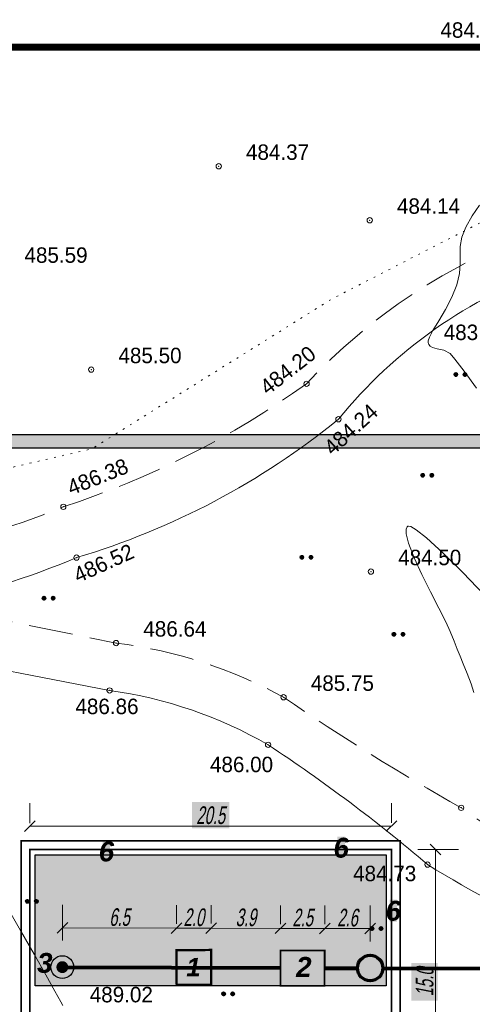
# Model space of a CAD drawing. Extents: x -516234 to 73329, y -4499813 to 47259.
# Tile 307 of 316: x 29582 to 29608, y 37010 to 37066. Entities that reach past the tile are written whole.
import ezdxf

# ---------------------------------------------------------------- set-up
doc = ezdxf.new("R2010")
doc.units = 0
doc.header["$LTSCALE"] = 0.5
doc.header["$MEASUREMENT"] = 0
doc.header["$PDMODE"] = 32
doc.header["$PDSIZE"] = 0.3
for name, pattern in [('Auto_Soil_Left_Line_m1', [7, 5, -2]), ('ДОРОГИ_ГРУНТ', [7, 5, -2]), ('РА_КОНТУРЫ', [1.5, 0, -1.5])]:
    doc.linetypes.add(name, pattern=pattern)
for name, color, linetype in [('(004) Точки рельефа', 7, 'Continuous'), ('(007) Здания', 7, 'Continuous'), ('(025) Дорога', 7, 'Continuous'), ('(031) Горизонтали', 42, 'Continuous'), ('(036) Растительность', 7, 'Continuous'), ('(037) Контуры', 7, 'Continuous'), ('7_газон', 7, 'Continuous'), ('ЦММ.Точки.Рельефные.Усл.знаки', 7, 'Continuous'), ('экспликация', 7, 'Continuous')]:
    doc.layers.add(name, color=color, linetype=linetype)
doc.layers.add('(032) Горизонтали утолщенные', color=32, linetype='Continuous', lineweight=30)
doc.layers.add('.', color=7, linetype='Continuous', lineweight=15)
doc.styles.add('D-431', font='d431.ttf')
doc.styles.add('ESKD1', font='arial.ttf', dxfattribs={"width": 0.6, "oblique": 11})
doc.styles.get("Standard").update_dxf_attribs({"font": 'times.ttf'})
doc.linetypes.add('ограждение2', pattern='A,0.25,-0.1,[132,ltypeshp.shx,S=0.1,R=0,X=-0.1,Y=0],-0.1,1', length=1.45)
doc.dimstyles.new('GENPLAN', dxfattribs={"dimtxt": 1, "dimasz": 0.6, "dimexe": 1.3, "dimexo": 1.5, "dimgap": 0.1, "dimtad": 1, "dimdec": 1, "dimzin": 0, "dimdsep": 46, "dimtxsty": 'ESKD1', "dimblk1": 'OBLIQUE', "dimblk2": 'OBLIQUE', "dimsah": 1, "dimcen": -2, "dimclrt": 1, "dimadec": 0, "dimazin": 0, "dimtfac": 0.75, "dimtdec": 1, "dimtix": 1, "dimtmove": 0, "dimatfit": 3, "dimfxl": 1, "dimtvp": 1.2, "dimtfill": 2, "dimtfillclr": 2, "dimlwd": 5, "dimlwe": 5, "dimarcsym": 0})

# ---------------------------------------------------------------- blocks, each defined once
blk = doc.blocks.new('9633')
at = {"layer": '(031) Горизонтали', "color": 42, "linetype": 'Continuous', "lineweight": 0}
blk.add_lwpolyline([(28615.03, 37015.679), (28615.874, 37014.227), (28616.644, 37012.884), (28617.305, 37011.717), (28617.821, 37010.797), (28618.158, 37010.193), (28618.279, 37009.975)], dxfattribs=at)
at = {"layer": '(004) Точки рельефа', "lineweight": 0, "style": 'D-431'}
for s, p in [('484.25', (28639.677, 37064.786)), ('484.37', (28628.653, 37057.871)), ('484.14', (28637.213, 37054.816)), ('485.59', (28616.095, 37052.04)), ('483.86', (28639.864, 37047.666)), ('485.50', (28621.423, 37046.356)), ('484.50', (28637.282, 37034.916)), ('486.64', (28622.834, 37030.87)), ('485.75', (28632.329, 37027.798)), ('486.86', (28618.984, 37026.481)), ('486.00', (28626.613, 37023.193)), ('484.73', (28634.726, 37017.019)), ('489.02', (28619.796, 37010.158))]:
    blk.add_text(s, height=0.875, dxfattribs=at).set_placement(p)
for s, rotation, p in [('484.20', 38.0101, (28629.885, 37044.512)), ('484.24', 42.1597, (28633.568, 37041.083)), ('486.38', 21.6853, (28618.744, 37038.859)), ('486.52', 24.3038, (28619.135, 37033.894))]:
    blk.add_text(s, height=0.875, rotation=rotation, dxfattribs=at).set_placement(p)
blk = doc.blocks.new('345')
at = {"color": 6, "lineweight": 30}
for points, elevation in [([(22762368.857, 521682.931), (22762369.345, 521681.885)], -419.664), ([(22762353.092, 521674.157), (22762370.008, 521682.192)], -419.664), ([(22762366.188, 521681.683), (22762366.676, 521680.636)], -419.664), ([(22762367.777, 521681.827), (22762368.047, 521681.247)], -419.664), ([(22762363.518, 521680.434), (22762364.007, 521679.388)], -419.664), ([(22762365.108, 521680.579), (22762365.378, 521679.998)], -419.664), ([(22762362.439, 521679.33), (22762362.709, 521678.75)], -419.664), ([(22762360.861, 521679.162), (22762361.349, 521678.116)], -419.664), ([(22762358.12, 521677.853), (22762358.608, 521676.806)], -839.328), ([(22762359.698, 521678.021), (22762359.968, 521677.44)], -839.328), ([(22762356.84, 521676.651), (22762357.11, 521676.07)], -419.664), ([(22762355.262, 521676.482), (22762355.751, 521675.436)], -419.664), ([(22762354.288, 521675.429), (22762354.558, 521674.849)], -419.664)]:
    blk.add_lwpolyline(points, dxfattribs=dict(at, elevation=elevation))
blk = doc.blocks.new('*X71')
at = {"color": 0}
for p, q in [((1.8, 2.04), (2.2, 2.04)), ((1.8, 2.03), (2.2, 2.03)), ((1.8, 2.02), (2.2, 2.02)), ((1.8, 2.01), (2.2, 2.01)), ((1.8, 2), (2.2, 2)), ((1.8, 1.99), (2.2, 1.99)), ((1.8, 1.98), (2.2, 1.98)), ((1.8, 1.97), (2.2, 1.97)), ((1.8, 1.96), (2.2, 1.96)), ((1.81, 2.07), (2.19, 2.07)), ((1.81, 2.06), (2.19, 2.06)), ((1.81, 2.05), (2.19, 2.05)), ((1.81, 1.95), (2.19, 1.95)), ((1.81, 1.94), (2.19, 1.94)), ((1.81, 1.93), (2.19, 1.93)), ((1.82, 2.09), (2.18, 2.09)), ((1.82, 2.08), (2.18, 2.08)), ((1.82, 1.92), (2.18, 1.92)), ((1.82, 1.91), (2.18, 1.91)), ((1.83, 2.11), (2.17, 2.11)), ((1.83, 2.1), (2.17, 2.1)), ((1.83, 1.9), (2.17, 1.9)), ((1.83, 1.89), (2.17, 1.89)), ((1.84, 2.12), (2.16, 2.12)), ((1.84, 1.88), (2.16, 1.88)), ((1.85, 2.13), (2.15, 2.13)), ((1.85, 1.87), (2.15, 1.87)), ((1.86, 2.14), (2.14, 2.14)), ((1.86, 1.86), (2.14, 1.86)), ((1.87, 2.15), (2.13, 2.15)), ((1.87, 1.85), (2.13, 1.85)), ((1.88, 2.16), (2.12, 2.16)), ((1.88, 1.84), (2.12, 1.84)), ((1.9, 2.17), (2.11, 2.17)), ((1.9, 1.83), (2.11, 1.83)), ((1.91, 2.18), (2.09, 2.18)), ((1.91, 1.82), (2.09, 1.82)), ((1.94, 2.19), (2.06, 2.19)), ((1.94, 1.81), (2.06, 1.81))]:
    blk.add_line(p, q, dxfattribs=at)
blk = doc.blocks.new('I04100')
blk.add_circle((0, 0), 0.2)
blk.add_blockref('*X71', (-2, -2))
blk = doc.blocks.new('BLOCK_2_17_3')
at = {"layer": 'ЦММ.Точки.Рельефные.Усл.знаки'}
blk.add_hatch(color=256, dxfattribs=at).paths.add_polyline_path([(0, 20), (-2, 19.9), (-4, 19.6), (-5.9, 19.1), (-7.8, 18.4), (-9.5, 17.6), (-11.2, 16.6), (-12.7, 15.4), (-14.1, 14.1), (-15.4, 12.7), (-16.6, 11.2), (-17.6, 9.5), (-18.4, 7.8), (-19.1, 5.9), (-19.6, 4), (-19.9, 2), (-20, 0), (-20, 0), (-19.9, -2), (-19.6, -4), (-19.1, -5.9), (-18.4, -7.8), (-17.6, -9.5), (-16.6, -11.2), (-15.4, -12.7), (-14.1, -14.1), (-12.7, -15.4), (-11.2, -16.6), (-9.5, -17.6), (-7.8, -18.4), (-5.9, -19.1), (-4, -19.6), (-2, -19.9), (0, -20), (0, -20), (2, -19.9), (4, -19.6), (5.9, -19.1), (7.8, -18.4), (9.5, -17.6), (11.2, -16.6), (12.7, -15.4), (14.1, -14.1), (15.4, -12.7), (16.6, -11.2), (17.6, -9.5), (18.4, -7.8), (19.1, -5.9), (19.6, -4), (19.9, -2), (20, 0), (20, 0), (19.9, 2), (19.6, 4), (19.1, 5.9), (18.4, 7.8), (17.6, 9.5), (16.6, 11.2), (15.4, 12.7), (14.1, 14.1), (12.7, 15.4), (11.2, 16.6), (9.5, 17.6), (7.8, 18.4), (5.9, 19.1), (4, 19.6), (2, 19.9), (0, 20)])
blk = doc.blocks.new('BLOCK_2_13_13')
at = {"layer": 'ЦММ.Точки.Рельефные.Усл.знаки', "true_color": 0xffffff}
blk.add_hatch(color=7, dxfattribs=at).paths.add_polyline_path([(-15, 15), (15, 15), (15, -15), (-15, -15)])
at = {"layer": 'ЦММ.Точки.Рельефные.Усл.знаки', "true_color": 0x008000}
blk.add_hatch(color=96, dxfattribs=at).paths.add_polyline_path([(0, 7), (-0.72, 6.96), (-1.41, 6.86), (-2.08, 6.69), (-2.72, 6.45), (-3.34, 6.16), (-3.91, 5.8), (-4.45, 5.4), (-4.95, 4.95), (-5.4, 4.45), (-5.8, 3.91), (-6.16, 3.34), (-6.45, 2.72), (-6.69, 2.08), (-6.86, 1.41), (-6.96, 0.72), (-7, 0), (-7, 0), (-6.96, -0.72), (-6.86, -1.41), (-6.69, -2.08), (-6.45, -2.72), (-6.16, -3.34), (-5.8, -3.91), (-5.4, -4.45), (-4.95, -4.95), (-4.45, -5.4), (-3.91, -5.8), (-3.34, -6.16), (-2.72, -6.45), (-2.08, -6.69), (-1.41, -6.86), (-0.72, -6.96), (0, -7), (0, -7), (0.72, -6.96), (1.41, -6.86), (2.08, -6.69), (2.72, -6.45), (3.34, -6.16), (3.91, -5.8), (4.45, -5.4), (4.95, -4.95), (5.4, -4.45), (5.8, -3.91), (6.16, -3.34), (6.45, -2.72), (6.69, -2.08), (6.86, -1.41), (6.96, -0.72), (7, 0), (7, 0), (6.96, 0.72), (6.86, 1.41), (6.69, 2.08), (6.45, 2.72), (6.16, 3.34), (5.8, 3.91), (5.4, 4.45), (4.95, 4.95), (4.45, 5.4), (3.91, 5.8), (3.34, 6.16), (2.72, 6.45), (2.08, 6.69), (1.41, 6.86), (0.72, 6.96), (0, 7)])
at = {"layer": 'ЦММ.Точки.Рельефные.Усл.знаки', "color": 0, "const_width": 2}
blk.add_lwpolyline([(-15, 15), (15, 15), (15, -15), (-15, -15)], close=True, dxfattribs=at)
blk = doc.blocks.new('_Oblique')
at = {"color": 0, "linetype": 'ByBlock', "lineweight": -2}
blk.add_line((-0.5, -0.5), (0.5, 0.5), dxfattribs=at)
blk = doc.blocks.new('*D877')
at = {"layer": '(007) Здания', "color": 0, "lineweight": 5, "transparency": 16777216}
for p, q in [((29597.013, 37014.594), (29597.015, 37015.649)), ((29599.513, 37014.588), (29599.515, 37015.643)), ((29597.012, 37014.349), (29599.512, 37014.343))]:
    blk.add_line(p, q, dxfattribs=at)
at = {"layer": 'Defpoints', "color": 0, "transparency": 16777216}
for p in [(29599.512, 37014.343), (29597.009, 37013.094), (29599.509, 37013.088)]:
    blk.add_point(p, dxfattribs=at)
at = {"layer": '(007) Здания', "color": 0, "lineweight": 5, "transparency": 16777216, "xscale": 0.6, "yscale": 0.6, "zscale": 0.6}
for p, rotation in [((29597.012, 37014.349), 179.8700549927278), ((29599.512, 37014.343), 359.8700549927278)]:
    blk.add_blockref('_Oblique', p, dxfattribs=dict(at, rotation=rotation))
at = {"layer": '(007) Здания', "color": 1, "transparency": 16777216, "insert": (29598.264, 37014.956), "char_height": 1, "attachment_point": 5, "rotation": 359.8701, "style": 'ESKD1', "bg_fill": 1, "box_fill_scale": 1.25, "bg_fill_color": 2, "bg_fill_transparency": 0}
blk.add_mtext('2.5', dxfattribs=at)
blk = doc.blocks.new('*D878')
at = {"layer": '(007) Здания', "color": 0, "lineweight": 5, "transparency": 16777216}
for p, q in [((29599.513, 37014.588), (29599.515, 37015.643)), ((29602.091, 37013.6), (29602.096, 37015.637)), ((29599.512, 37014.343), (29602.093, 37014.337))]:
    blk.add_line(p, q, dxfattribs=at)
at = {"layer": 'Defpoints', "color": 0, "transparency": 16777216}
for p in [(29602.093, 37014.337), (29599.509, 37013.088), (29602.088, 37012.1)]:
    blk.add_point(p, dxfattribs=at)
at = {"layer": '(007) Здания', "color": 0, "lineweight": 5, "transparency": 16777216, "xscale": 0.6, "yscale": 0.6, "zscale": 0.6}
for p, rotation in [((29599.512, 37014.343), 179.8700549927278), ((29602.093, 37014.337), 359.8700549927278)]:
    blk.add_blockref('_Oblique', p, dxfattribs=dict(at, rotation=rotation))
at = {"layer": '(007) Здания', "color": 1, "transparency": 16777216, "insert": (29600.804, 37014.951), "char_height": 1, "attachment_point": 5, "rotation": 359.8701, "style": 'ESKD1', "bg_fill": 1, "box_fill_scale": 1.25, "bg_fill_color": 2, "bg_fill_transparency": 0}
blk.add_mtext('2.6', dxfattribs=at)
blk = doc.blocks.new('*D879')
at = {"layer": '(007) Здания', "color": 0, "lineweight": 5, "transparency": 16777216}
for p, q in [((29593.073, 37014.624), (29593.076, 37015.658)), ((29597.013, 37014.594), (29597.015, 37015.649)), ((29597.012, 37014.349), (29593.073, 37014.358))]:
    blk.add_line(p, q, dxfattribs=at)
at = {"layer": 'Defpoints', "color": 0, "transparency": 16777216}
for p in [(29593.073, 37014.358), (29593.07, 37013.124), (29597.009, 37013.094)]:
    blk.add_point(p, dxfattribs=at)
at = {"layer": '(007) Здания', "color": 0, "lineweight": 5, "transparency": 16777216, "xscale": 0.6, "yscale": 0.6, "zscale": 0.6}
for p, rotation in [((29593.073, 37014.358), 179.8700549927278), ((29597.012, 37014.349), 359.8700549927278)]:
    blk.add_blockref('_Oblique', p, dxfattribs=dict(at, rotation=rotation))
at = {"layer": '(007) Здания', "color": 1, "transparency": 16777216, "insert": (29595.044, 37014.964), "char_height": 1, "attachment_point": 5, "rotation": 359.8701, "style": 'ESKD1', "bg_fill": 1, "box_fill_scale": 1.25, "bg_fill_color": 2, "bg_fill_transparency": 0}
blk.add_mtext('3.9', dxfattribs=at)
blk = doc.blocks.new('*D880')
at = {"layer": '(007) Здания', "color": 0, "lineweight": 5, "transparency": 16777216}
for p, q in [((29591.109, 37014.611), (29591.111, 37015.662)), ((29593.073, 37014.624), (29593.076, 37015.658)), ((29593.073, 37014.358), (29591.108, 37014.362))]:
    blk.add_line(p, q, dxfattribs=at)
at = {"layer": 'Defpoints', "color": 0, "transparency": 16777216}
for p in [(29591.108, 37014.362), (29591.105, 37013.111), (29593.07, 37013.124)]:
    blk.add_point(p, dxfattribs=at)
at = {"layer": '(007) Здания', "color": 0, "lineweight": 5, "transparency": 16777216, "xscale": 0.6, "yscale": 0.6, "zscale": 0.6}
for p, rotation in [((29591.108, 37014.362), 179.8700549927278), ((29593.073, 37014.358), 359.8700549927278)]:
    blk.add_blockref('_Oblique', p, dxfattribs=dict(at, rotation=rotation))
at = {"layer": '(007) Здания', "color": 1, "transparency": 16777216, "insert": (29592.092, 37014.97), "char_height": 1, "attachment_point": 5, "rotation": 359.8701, "style": 'ESKD1', "bg_fill": 1, "box_fill_scale": 1.25, "bg_fill_color": 2, "bg_fill_transparency": 0}
blk.add_mtext('2.0', dxfattribs=at)
blk = doc.blocks.new('*D881')
at = {"layer": '(007) Здания', "color": 0, "lineweight": 5, "transparency": 16777216}
for p, q in [((29584.648, 37013.655), (29584.653, 37015.677)), ((29591.109, 37014.611), (29591.111, 37015.662)), ((29591.108, 37014.362), (29584.65, 37014.377))]:
    blk.add_line(p, q, dxfattribs=at)
at = {"layer": 'Defpoints', "color": 0, "transparency": 16777216}
for p in [(29584.65, 37014.377), (29591.105, 37013.111), (29584.645, 37012.155)]:
    blk.add_point(p, dxfattribs=at)
at = {"layer": '(007) Здания', "color": 0, "lineweight": 5, "transparency": 16777216, "xscale": 0.6, "yscale": 0.6, "zscale": 0.6}
for p, rotation in [((29584.65, 37014.377), 179.8700549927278), ((29591.108, 37014.362), 359.8700549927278)]:
    blk.add_blockref('_Oblique', p, dxfattribs=dict(at, rotation=rotation))
at = {"layer": '(007) Здания', "color": 1, "transparency": 16777216, "insert": (29587.88, 37014.98), "char_height": 1, "attachment_point": 5, "rotation": 359.8701, "style": 'ESKD1', "bg_fill": 1, "box_fill_scale": 1.25, "bg_fill_color": 2, "bg_fill_transparency": 0}
blk.add_mtext('6.5', dxfattribs=at)
blk = doc.blocks.new('*D883')
at = {"layer": '(007) Здания', "color": 0, "lineweight": 5, "transparency": 16777216}
for p, q in [((29581.3, 37018.811), (29579.15, 37018.811)), ((29580.45, 37003.818), (29580.45, 37018.811)), ((29581.3, 37003.818), (29579.15, 37003.818))]:
    blk.add_line(p, q, dxfattribs=at)
at = {"layer": 'Defpoints', "color": 0, "transparency": 16777216}
for p in [(29580.45, 37018.811), (29582.8, 37018.811), (29582.8, 37003.818)]:
    blk.add_point(p, dxfattribs=at)
at = {"layer": '(007) Здания', "color": 0, "lineweight": 5, "transparency": 16777216, "xscale": 0.6, "yscale": 0.6, "zscale": 0.6}
for p, rotation in [((29580.45, 37018.811), 90), ((29580.45, 37003.818), 270)]:
    blk.add_blockref('_Oblique', p, dxfattribs=dict(at, rotation=rotation))
at = {"layer": '(007) Здания', "color": 1, "transparency": 16777216, "insert": (29579.839, 37011.315), "char_height": 1, "attachment_point": 5, "rotation": 90, "style": 'ESKD1', "bg_fill": 1, "box_fill_scale": 1.25, "bg_fill_color": 2, "bg_fill_transparency": 0}
blk.add_mtext('15.0', dxfattribs=at)
blk = doc.blocks.new('*D884')
at = {"layer": '(007) Здания', "color": 0, "lineweight": 5, "transparency": 16777216}
for p, q in [((29582.8, 37020.311), (29582.799, 37021.436)), ((29603.295, 37020.318), (29603.295, 37021.443)), ((29582.8, 37020.136), (29603.295, 37020.143))]:
    blk.add_line(p, q, dxfattribs=at)
at = {"layer": 'Defpoints', "color": 0, "transparency": 16777216}
for p in [(29603.295, 37020.143), (29582.8, 37018.811), (29603.296, 37018.818)]:
    blk.add_point(p, dxfattribs=at)
at = {"layer": '(007) Здания', "color": 0, "lineweight": 5, "transparency": 16777216, "xscale": 0.6, "yscale": 0.6, "zscale": 0.6}
for p, rotation in [((29582.8, 37020.136), 180.0194785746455), ((29603.295, 37020.143), 0.01947857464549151)]:
    blk.add_blockref('_Oblique', p, dxfattribs=dict(at, rotation=rotation))
at = {"layer": '(007) Здания', "color": 1, "transparency": 16777216, "insert": (29593.047, 37020.75), "char_height": 1, "attachment_point": 5, "rotation": 0.0195, "style": 'ESKD1', "bg_fill": 1, "box_fill_scale": 1.25, "bg_fill_color": 2, "bg_fill_transparency": 0}
blk.add_mtext('20.5', dxfattribs=at)
blk = doc.blocks.new('*D885')
at = {"layer": '(007) Здания', "color": 0, "lineweight": 5, "transparency": 16777216}
for p, q in [((29604.796, 37018.811), (29607.092, 37018.811)), ((29605.792, 37018.811), (29605.792, 37003.818)), ((29604.796, 37003.818), (29607.092, 37003.818))]:
    blk.add_line(p, q, dxfattribs=at)
at = {"layer": 'Defpoints', "color": 0, "transparency": 16777216}
for p in [(29603.296, 37018.811), (29603.296, 37003.818), (29605.792, 37003.818)]:
    blk.add_point(p, dxfattribs=at)
at = {"layer": '(007) Здания', "color": 0, "lineweight": 5, "transparency": 16777216, "xscale": 0.6, "yscale": 0.6, "zscale": 0.6}
for p, rotation in [((29605.792, 37018.811), 90), ((29605.792, 37003.818), 270)]:
    blk.add_blockref('_Oblique', p, dxfattribs=dict(at, rotation=rotation))
at = {"layer": '(007) Здания', "color": 1, "transparency": 16777216, "insert": (29605.181, 37011.315), "char_height": 1, "attachment_point": 5, "rotation": 90, "style": 'ESKD1', "bg_fill": 1, "box_fill_scale": 1.25, "bg_fill_color": 2, "bg_fill_transparency": 0}
blk.add_mtext('15.0', dxfattribs=at)

msp = doc.modelspace()

# ---------------------------------------------------------------- hatches: boundary and pattern name
at = {"layer": '.', "transparency": 33554687}
h = msp.add_hatch(color=3, dxfattribs=at)
h.dxf.hatch_style = 1
h.paths.add_polyline_path([(29583.1, 37018.515), (29602.996, 37018.515), (29602.996, 37011.088), (29583.1, 37011.088)])
h.paths.add_polyline_path([(29583.1, 37007.088), (29599.296, 37007.088), (29599.296, 37004.118), (29583.1, 37004.118)])
at = {"layer": '.', "true_color": 0x991b1e, "transparency": 33554687}
h = msp.add_hatch(color=244, dxfattribs=at)
h.dxf.hatch_style = 1
edge = h.paths.add_edge_path()
edge.add_arc((29584.638, 37012.152), 0.645, 0, 360)
h = msp.add_hatch(color=244, dxfattribs=at)
h.dxf.hatch_style = 1
h.paths.add_polyline_path([(29597.005, 37011.094), (29597.009, 37013.094), (29599.509, 37013.088), (29599.505, 37011.088)])
at = {"layer": '7_газон', "lineweight": 0, "true_color": 0x5c5c5c, "transparency": 33554687}
h = msp.add_hatch(color=251, dxfattribs=at)
h.dxf.hatch_style = 1
edge = h.paths.add_edge_path(flags=16)
edge.add_line((29676.967, 36922.961), (29652.773, 36909.928))
edge.add_arc((29654.196, 36907.287), 3, 118.3099, 208.3099)
edge.add_line((29651.554, 36905.864), (29669.688, 36872.2))
edge.add_arc((29672.33, 36873.623), 3, 208.3099, 298.278)
edge.add_line((29673.751, 36870.981), (29697.069, 36883.525))
edge.add_arc((29695.174, 36887.047), 4, 298.278, 388.3063)
edge.add_line((29698.696, 36888.944), (29681.031, 36921.742))
edge.add_arc((29678.39, 36920.32), 3, 28.3063, 118.3099)
edge = h.paths.add_edge_path(flags=16)
edge.add_arc((29582.986, 36967.9), 30, 100.3549, 118.3099)
edge.add_line((29568.758, 36994.312), (29528.131, 36972.427))
edge.add_arc((29529.554, 36969.786), 3, 118.3099, 225.9761)
edge.add_arc((29494.806, 36933.834), 47, 28.3099, 45.9761, ccw=False)
edge.add_line((29536.185, 36956.123), (29686.137, 36677.746))
edge.add_arc((29688.778, 36679.168), 3, 208.3099, 354.8617)
edge.add_line((29691.766, 36678.9), (29699.507, 36764.985))
edge.add_arc((29669.628, 36767.671), 30, 354.8617, 388.3099)
edge.add_line((29696.04, 36781.899), (29580.774, 36995.883))
edge.add_arc((29578.132, 36994.46), 3, 28.3099, 100.3549)
edge = h.paths.add_edge_path()
edge.add_line((29429.452, 37065.402), (29443.215, 37039.99))
edge.add_line((29443.215, 37039.99), (29467.007, 36995.822))
edge.add_arc((29480.213, 37002.936), 15, 208.3099, 253.3099)
edge.add_line((29475.905, 36988.568), (29508.304, 36978.854))
edge.add_arc((29494.806, 36933.834), 47, 63.2849, 73.3099, ccw=False)
edge.add_arc((29520.431, 36984.749), 10, 243.2849, 298.3099)
edge.add_line((29525.173, 36975.945), (29566.624, 36998.273))
edge.add_arc((29582.986, 36967.9), 34.5, 90.7023, 118.3099, ccw=False)
edge.add_line((29582.563, 37002.397), (29601.162, 37002.625))
edge.add_arc((29600.795, 37032.623), 30, 270.7023, 298.3364)
edge.add_line((29615.034, 37006.218), (29627.395, 37012.883))
edge.add_arc((29631.43, 37005.402), 8.5, 28.3063, 118.3364, ccw=False)
edge.add_line((29638.913, 37009.433), (29702.658, 36891.078))
edge.add_arc((29695.174, 36887.047), 8.5, -61.722, 28.3063, ccw=False)
edge.add_line((29699.201, 36879.562), (29664.33, 36860.803))
edge.add_arc((29666.699, 36856.4), 5, 118.278, 208.3099)
edge.add_line((29662.297, 36854.029), (29700.001, 36784.033))
edge.add_arc((29669.628, 36767.671), 34.5, -5.1383, 28.3099, ccw=False)
edge.add_line((29703.989, 36764.582), (29695.148, 36666.257))
edge.add_arc((29710.087, 36664.913), 15, 174.8617, 208.3099)
edge.add_line((29696.881, 36657.8), (29738.108, 36581.265))
edge.add_arc((29696.73, 36558.976), 47, -16.6901, 28.3099, ccw=False)
edge.add_line((29741.75, 36545.478), (29732.035, 36513.078))
edge.add_arc((29746.403, 36508.77), 15, 163.3099, 208.3099)
edge.add_line((29733.198, 36501.657), (29762.257, 36447.71))
edge.add_line((29762.257, 36447.71), (29788.318, 36389.84))
edge.add_line((29788.318, 36389.84), (29723.729, 36509.746))
edge.add_line((29723.729, 36509.746), (29735.044, 36547.488))
edge.add_arc((29696.73, 36558.976), 40, 343.3099, 388.3099)
edge.add_line((29731.945, 36577.945), (29530.022, 36952.803))
edge.add_arc((29494.806, 36933.834), 40, 28.3099, 73.3099)
edge.add_line((29506.294, 36972.148), (29468.537, 36983.469))
edge.add_line((29468.537, 36983.469), (29424.235, 37065.402))
edge = h.paths.add_edge_path(flags=16)
edge.add_line((29653.969, 36965.661), (29629.772, 36952.627))
edge.add_arc((29631.195, 36949.986), 3, 118.3099, 208.3099)
edge.add_line((29628.554, 36948.564), (29646.575, 36915.109))
edge.add_arc((29649.216, 36916.531), 3, 208.3099, 298.3099)
edge.add_line((29650.639, 36913.89), (29674.834, 36926.923))
edge.add_arc((29673.411, 36929.564), 3, 298.3099, 388.3063)
edge.add_line((29676.052, 36930.987), (29658.033, 36964.443))
edge.add_arc((29655.392, 36963.02), 3, 28.3063, 118.3099)
edge = h.paths.add_edge_path(flags=16)
edge.add_line((29653.054, 36973.687), (29634.951, 37007.299))
edge.add_arc((29631.43, 37005.402), 4, 28.3063, 118.3364)
edge.add_line((29629.531, 37008.923), (29617.17, 37002.257))
edge.add_arc((29600.795, 37032.623), 34.5, 278.9598, 298.3364, ccw=False)
edge.add_arc((29606.635, 36995.58), 3, 98.9598, 208.3099)
edge.add_line((29603.994, 36994.158), (29623.574, 36957.808))
edge.add_arc((29626.215, 36959.23), 3, 208.3099, 298.3099)
edge.add_line((29627.638, 36956.589), (29651.836, 36969.624))
edge.add_arc((29650.413, 36972.265), 3, 298.3099, 388.3063)
at = {"layer": 'экспликация', "true_color": 0xffffff, "transparency": 33554687}
h = msp.add_hatch(color=7, dxfattribs=at)
h.dxf.hatch_style = 1
h.paths.add_polyline_path([(29699.311, 36974.596), (29567.024, 36974.596), (29567.024, 37042.313), (29699.311, 37042.313)])
h.paths.add_polyline_path([(29698.678, 36975.149), (29571.301, 36975.149), (29571.301, 37041.568), (29698.678, 37041.568)], flags=16)

# ---------------------------------------------------------------- linework, layer by layer
at = {"layer": '(004) Точки рельефа', "color": 0, "linetype": 'ByBlock', "lineweight": 0}
for p in [(29593.504, 37057.507), (29602.064, 37054.452), (29586.274, 37045.992), (29598.485, 37045.19), (29600.29, 37043.182), (29584.693, 37038.221), (29585.44, 37035.346), (29602.133, 37034.553), (29587.685, 37030.505), (29587.317, 37027.822), (29597.181, 37027.434), (29596.299, 37024.745), (29607.25, 37021.175), (29605.342, 37017.961)]:
    msp.add_point(p, dxfattribs=at)
at = {"layer": '(007) Здания'}
for points in [[(29699.311, 36974.596), (29567.024, 36974.596), (29567.024, 37042.313), (29699.311, 37042.313)], [(29698.678, 36975.149), (29571.301, 36975.149), (29571.301, 37041.568), (29698.678, 37041.568)]]:
    msp.add_lwpolyline(points, close=True, dxfattribs=at)
at = {"layer": '(007) Здания', "color": 1, "linetype": 'Auto_Soil_Left_Line_m1', "ltscale": 0.5, "const_width": 0.1}
msp.add_lwpolyline([(29582.3, 37019.311), (29603.796, 37019.311), (29603.796, 37003.318), (29582.3, 37003.318)], close=True, dxfattribs=at)
at = {"layer": '(007) Здания', "color": 18, "linetype": 'ограждение2', "ltscale": 3, "true_color": 0x000000, "const_width": 0.1}
msp.add_lwpolyline([(29603.296, 37003.818), (29603.296, 37018.818), (29582.8, 37018.811), (29582.8, 37003.818), (29599.299, 37003.817)], dxfattribs=at)
at = {"layer": '(007) Здания', "color": 18, "true_color": 0x000000}
msp.add_lwpolyline([(29583.1, 37018.515), (29602.996, 37018.515), (29602.996, 37011.088), (29583.1, 37011.088)], close=True, dxfattribs=at)
at = {"layer": '(007) Здания', "color": 18, "lineweight": 30, "true_color": 0x000000}
msp.add_circle((29584.638, 37012.152), 0.645, dxfattribs=at)
at = {"layer": '(025) Дорога', "linetype": 'ДОРОГИ_ГРУНТ', "lineweight": 0, "flags": 128}
for points in [[(29713.208, 37087.705), (29713.208, 37087.705), (29713.208, 37087.705), (29713.208, 37087.705), (29712.487, 37078.628), (29696.605, 37069.214), (29668.17, 37060.429), (29644.56, 37057.843), (29629.07, 37057.322, 0.095873), (29611.545, 37053.783, 0.119973), (29598.485, 37045.19, -0.076063), (29584.693, 37038.221, -0.047402), (29575.37, 37035.422, 0.04606), (29554.163, 37030.868, 0.012729), (29545.976, 37028.622, 0.148129), (29538.472, 37023.303, -0.138547), (29531.645, 37019.582, -0.044242), (29519.903, 37017.045, -0.027261), (29513.794, 37015.503, -0.304159), (29505.56, 37017.08, 0.230549), (29466.986, 37026.912)], [(29733.743, 37026.152), (29713.728, 37030.856), (29708.153, 37034.073), (29704.835, 37034.993), (29701.663, 37035.702, 0.052638), (29697.61, 37035.929), (29689.066, 37032.786), (29665.675, 37026.001), (29651.467, 37022.019), (29636.298, 37016.489, -0.026087), (29626.355, 37014.357, -0.114795), (29613.916, 37016.721, -0.01232), (29607.25, 37021.175, -0.022406), (29597.181, 37027.434, 0.094281), (29587.685, 37030.505), (29576.892, 37032.692), (29576.892, 37032.692)]]:
    msp.add_lwpolyline(points, format="xyb", dxfattribs=at)
at = {"layer": '(025) Дорога', "lineweight": 0, "flags": 128}
for points in [[(29733.743, 37026.152), (29733.344, 37027.944), (29726.09, 37054.435), (29717.763, 37072.098), (29715.048, 37073.373), (29697.798, 37066.797), (29669.169, 37057.765), (29644.137, 37055.195), (29629.755, 37054.828, 0.076867), (29612.451, 37051.699, 0.140213), (29600.29, 37043.182, -0.09899), (29585.44, 37035.346, -0.048472), (29576.892, 37032.692, 3.754842)], [(29712.342, 37028.15), (29706.814, 37031.518), (29702.029, 37033.137), (29702.029, 37033.137, 0.243877), (29698.732, 37033.137), (29689.826, 37030.353), (29666.532, 37023.885), (29652.414, 37019.856), (29637.155, 37014.397, -0.058097), (29625.752, 37011.757, -0.135293), (29613.266, 37013.74, -0.031472), (29605.342, 37017.961, 0.031373), (29596.299, 37024.745, 0.095969), (29587.317, 37027.822), (29576.578, 37029.89, 0.132938), (29555.144, 37028.299, -0.02), (29548.391, 37026.222, 0.146317), (29540.166, 37021.191, -0.135572), (29533.213, 37016.733, -0.060987), (29522.046, 37014.716, 0.082917), (29512.943, 37012.658, -0.294467), (29504.698, 37014.2, 0.25097), (29465.927, 37023.168, 7.105778)]]:
    msp.add_lwpolyline(points, format="xyb", dxfattribs=at)
at = {"layer": '(032) Горизонтали утолщенные', "color": 32, "linetype": 'Continuous', "lineweight": 0}
for points in [[(29608.279, 37055.313), (29607.869, 37054.699), (29607.519, 37054.067), (29607.292, 37053.485), (29607.201, 37052.969), (29607.186, 37052.48), (29607.188, 37051.98), (29607.145, 37051.43), (29606.999, 37050.791), (29606.718, 37050.09), (29606.355, 37049.401), (29605.976, 37048.758), (29605.645, 37048.198), (29605.459, 37047.834), (29605.386, 37047.621), (29605.378, 37047.512), (29605.388, 37047.469), (29605.413, 37047.413), (29605.483, 37047.326), (29605.632, 37047.241), (29605.889, 37047.174), (29606.258, 37047.089), (29606.619, 37046.899), (29606.897, 37046.578), (29607.419, 37045.897), (29608.123, 37044.944)], [(29608.547, 37033.233), (29607.337, 37034.501), (29606.223, 37035.606), (29605.282, 37036.467), (29604.705, 37036.923), (29604.4, 37037.101), (29604.267, 37037.132), (29604.223, 37037.119), (29604.223, 37037.119), (29604.18, 37037.081), (29604.129, 37036.961), (29604.131, 37036.684), (29604.262, 37036.163), (29604.583, 37035.333), (29605.019, 37034.385), (29605.506, 37033.406), (29605.98, 37032.485), (29606.376, 37031.708), (29606.629, 37031.165), (29606.851, 37030.61), (29607.025, 37030.168), (29607.185, 37029.765), (29607.364, 37029.325), (29607.595, 37028.774), (29607.812, 37028.199), (29607.969, 37027.708)]]:
    msp.add_lwpolyline(points, dxfattribs=at)
at = {"layer": '(037) Контуры', "linetype": 'РА_КОНТУРЫ', "lineweight": 0, "ltscale": 0.5, "flags": 128}
msp.add_lwpolyline([(29526.037, 37055.621), (29536.678, 37043.447), (29549.135, 37037.229), (29553.573, 37036.747), (29570.547, 37037.854), (29586.315, 37041.507), (29599.888, 37049.977), (29614.754, 37057.61), (29639.178, 37059.549), (29675.92, 37064.386), (29691.73, 37072.16), (29711.506, 37079.812), (29709.603, 37093.891)], dxfattribs=at)
at = {"lineweight": 0, "const_width": 0.4}
msp.add_lwpolyline([(29440.119, 37064.25), (29848.119, 37064.25), (29848.119, 36772.25), (29440.119, 36772.25)], close=True, dxfattribs=at)
at = {"color": 18, "lineweight": 30, "true_color": 0x000000, "const_width": 0.1}
msp.add_lwpolyline([(29597.005, 37011.094), (29597.009, 37013.094), (29599.509, 37013.088), (29599.505, 37011.088)], close=True, dxfattribs=at)
at = {"color": 1, "lineweight": 80, "flags": 128}
for points in [[(29584.645, 37012.155), (29597.007, 37012.11)], [(29599.507, 37012.101), (29601.367, 37012.096)]]:
    msp.add_lwpolyline(points, dxfattribs=at)
at = {"color": 5, "lineweight": 80, "flags": 128}
msp.add_lwpolyline([(29602.809, 37012.091), (29628.94, 37012.014)], dxfattribs=at)
at = {"linetype": 'ByBlock', "lineweight": 70}
msp.add_circle((29602.088, 37012.1), 0.721, dxfattribs=at)

# ---------------------------------------------------------------- block references
at = {"layer": '(007) Здания', "color": 18, "true_color": 0x000000}
msp.add_blockref('9633', (966.395, 0), dxfattribs=at)
at = {"layer": '(036) Растительность', "linetype": 'Continuous', "xscale": 0.5, "yscale": 0.5, "zscale": 0.5}
for p in [(29606.947, 37045.72), (29607.462, 37045.721), (29605.068, 37040.015), (29605.583, 37040.015), (29598.218, 37035.369), (29598.732, 37035.37), (29583.6, 37033.054), (29584.115, 37033.054), (29603.435, 37031.006), (29603.95, 37031.006), (29582.653, 37015.88), (29583.168, 37015.88), (29602.193, 37014.346), (29602.708, 37014.346), (29593.778, 37010.646), (29594.293, 37010.647)]:
    msp.add_blockref('I04100', p, dxfattribs=at)
at = {"color": 6, "lineweight": 5, "xscale": -1, "rotation": 206.2000459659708}
msp.add_blockref('345', (-20624455.459, -9544648.559, 419.664), dxfattribs=at)
at = {"layer": 'ЦММ.Точки.Рельефные.Усл.знаки'}
for name, p, xscale, yscale, zscale, rotation in [('BLOCK_2_13_13', (29592.094, 37012.135), 0.06547969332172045, 0.06547969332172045, 0.6547969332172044, 270.383334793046), ('BLOCK_2_17_3', (29584.638, 37012.152), 0.01680978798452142, 0.01680978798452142, 0.1680978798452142, 289.7630282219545)]:
    msp.add_blockref(name, p, dxfattribs=dict(at, xscale=xscale, yscale=yscale, zscale=zscale, rotation=rotation))

# ---------------------------------------------------------------- texts
at = {"color": 0, "linetype": 'ByBlock', "lineweight": 30, "attachment_point": 2, "rotation": 0.1434, "bg_fill": 1, "box_fill_scale": 1.05, "bg_fill_color": 2, "bg_fill_transparency": 0}
for s, insert, char_height, width in [('{\\fArial|b1|i1|c0|p34;\\C5;6}', (29600.444, 37019.478), 1.1249, 0.30921), ('{\\fArial|b1|i1|c0|p34;\\C5;6}', (29587.134, 37019.267), 1.1249, 0.30921), ('{\\fArial|b1|i1|c0|p34;\\C5;6}', (29603.4, 37015.908), 1.1249, 0.30921), ('{\\fArial|b1|i1|c0|p34;\\C5;3}', (29583.643, 37012.955), 1.1249, 0.30921), ('{\\fArial|b1|i1|c0|p34;\\C5;1}', (29592.07, 37012.678), 1.04455, 0.28712), ('{\\fArial|b1|i1|c0|p34;\\C5;2}', (29598.328, 37012.726), 1.1249, 0.30921)]:
    msp.add_mtext(s, dxfattribs=dict(at, insert=insert, char_height=char_height, width=width))

# ---------------------------------------------------------------- dimensions: what is measured, and where the dimension line sits
at = {"layer": '(007) Здания', "color": 18, "true_color": 0x000000}
for p1, p2, distance, picture, middle in [((29582.8, 37018.811), (29603.296, 37018.818), 1.324, '*D884', (29593.047, 37020.75)), ((29582.8, 37003.818), (29582.8, 37018.811), 2.35, '*D883', (29579.839, 37011.315)), ((29603.296, 37018.811), (29603.296, 37003.818), 2.496, '*D885', (29605.181, 37011.315)), ((29597.009, 37013.094), (29599.509, 37013.088), 1.255, '*D877', (29598.264, 37014.956))]:
    dim = msp.add_aligned_dim(p1=p1, p2=p2, distance=distance, dimstyle='GENPLAN', dxfattribs=at)
    dim.commit()
    dim.dimension.update_dxf_attribs({"geometry": picture, "text_midpoint": middle})
for base, p1, p2, picture, middle in [((29584.65, 37014.377), (29591.105, 37013.111), (29584.645, 37012.155), '*D881', (29587.88, 37014.98)), ((29591.108, 37014.362), (29593.07, 37013.124), (29591.105, 37013.111), '*D880', (29592.092, 37014.97)), ((29593.073, 37014.358), (29597.009, 37013.094), (29593.07, 37013.124), '*D879', (29595.044, 37014.964)), ((29602.093, 37014.337), (29599.509, 37013.088), (29602.088, 37012.1), '*D878', (29600.804, 37014.951))]:
    dim = msp.add_linear_dim(base=base, p1=p1, p2=p2, angle=179.8701, dimstyle='GENPLAN', override={"dimtmove": 1}, dxfattribs=at)
    dim.commit()
    dim.dimension.update_dxf_attribs({"geometry": picture, "text_midpoint": middle})

doc.saveas('drawing.dxf')
